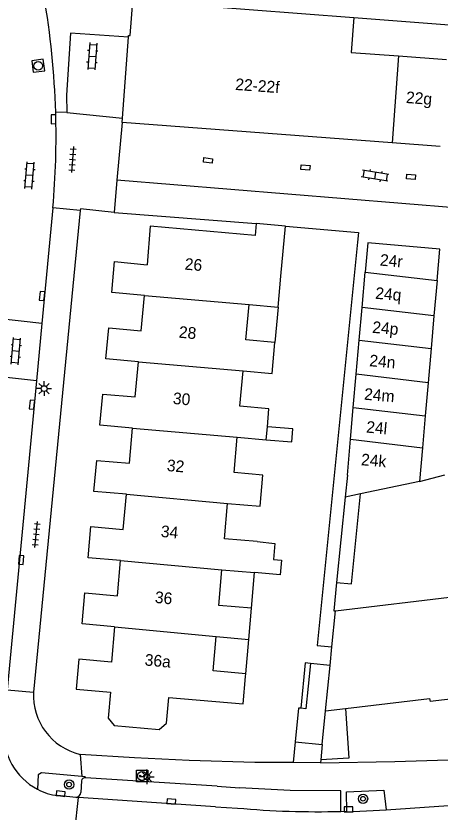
# Model space of a CAD drawing. Extents: x 132998 to 136004, y 396998 to 398512.
# Drawn here: x 133737.1 to 133773.4, y 397345 to 397413.2 of the extents above; entities that cross this region are included whole.
import ezdxf

# ---------------------------------------------------------------- set-up
doc = ezdxf.new("R2010")
doc.units = 0
for name, color, linetype in [('gg-afsc-erfafscheiding', 7, 'Continuous'), ('gg-afsc-hekwerk', 7, 'Continuous'), ('gg-afsc-muur', 7, 'Continuous'), ('gg-anno-huisnummerreeks BGT', 7, 'Continuous'), ('gg-bbg-bijgebouw', 7, 'Continuous'), ('gg-bbg-gedigitaliseerde bebouwing', 7, 'Continuous'), ('gg-bbg-gedigitaliseerde bijgebouw', 7, 'Continuous'), ('gg-bbg-hoofdgebouw', 7, 'Continuous'), ('gg-bbg-luifel en loopbrug', 7, 'Continuous'), ('gg-bbg-tussenscheiding', 7, 'Continuous'), ('gg-knt-verharding', 7, 'Continuous'), ('gg-knt-verharding nz', 7, 'Continuous'), ('gt-grn-weggrens', 7, 'Continuous'), ('gt-symb-boom', 7, 'Continuous'), ('gt-symb-klinker verharding', 7, 'Continuous'), ('gt-symb-kolk', 7, 'Continuous'), ('gt-symb-kolk center center', 7, 'Continuous'), ('gt-symb-laadpunt elektrisch vervoer', 7, 'Continuous'), ('gt-symb-lichtmast', 7, 'Continuous'), ('gt-symb-rioolschacht', 7, 'Continuous'), ('gt-symb-tegel verharding', 7, 'Continuous')]:
    doc.layers.add(name, color=color, linetype=linetype)

# ---------------------------------------------------------------- blocks, each defined once
blk = doc.blocks.new('gt0-RS')
at = {"layer": 'gt-symb-rioolschacht'}
blk.add_lwpolyline([(-0.5, -0.5), (0.5, -0.5), (0.5, 0.5), (-0.5, 0.5)], close=True, dxfattribs=at)
blk.add_circle((0, 0), 0.375, dxfattribs=at)
blk = doc.blocks.new('gt0-KL1')
at = {"layer": 'gt-symb-klinker verharding'}
for p, q in [((-1.15, 0.3), (1.15, 0.3)), ((-1, -0.3), (-1, 0.3)), ((-0.5, 0.3), (-0.5, 0.45)), ((0, -0.3), (0, 0.3)), ((0.5, 0.3), (0.5, 0.45)), ((1, -0.3), (1, 0.3)), ((-1.15, -0.3), (1.15, -0.3)), ((-0.5, -0.45), (-0.5, -0.3)), ((0.5, -0.45), (0.5, -0.3))]:
    blk.add_line(p, q, dxfattribs=at)
blk = doc.blocks.new('gt0-KOLKCC')
at = {"layer": 'gt-symb-kolk center center'}
blk.add_lwpolyline([(-0.375, 0.2), (0.375, 0.2), (0.375, -0.2), (-0.375, -0.2)], close=True, dxfattribs=at)
blk = doc.blocks.new('gt0-KOLK')
at = {"layer": 'gt-symb-kolk'}
blk.add_lwpolyline([(0, 0), (0.375, 0), (0.375, 0.4), (-0.375, 0.4), (-0.375, 0), (0, 0)], dxfattribs=at)
blk = doc.blocks.new('gt0-LMAST')
at = {"layer": 'gt-symb-lichtmast'}
for p, q in [((-0.182, 0.173), (-0.447, 0.438)), ((-0.005, 0.246), (-0.005, 0.621)), ((0.172, 0.173), (0.437, 0.438)), ((-0.255, -0.004), (-0.63, -0.004)), ((-0.182, -0.181), (-0.447, -0.446)), ((-0.005, -0.254), (-0.005, -0.629)), ((0.437, -0.446), (0.172, -0.181)), ((0.245, -0.004), (0.62, -0.004))]:
    blk.add_line(p, q, dxfattribs=at)
blk.add_circle((-0.005, -0.004), 0.25, dxfattribs=at)
blk = doc.blocks.new('gt0-TEG1')
at = {"layer": 'gt-symb-tegel verharding'}
for p, q in [((-1.125, 0), (1.125, 0)), ((-0.9, -0.25), (-0.9, 0.25)), ((-0.45, -0.25), (-0.45, 0.25)), ((0, -0.25), (0, 0.25)), ((0.45, -0.25), (0.45, 0.25)), ((0.9, -0.25), (0.9, 0.25))]:
    blk.add_line(p, q, dxfattribs=at)
blk = doc.blocks.new('gt0-BOOM')
at = {"layer": 'gt-symb-boom'}
for radius in [0.4, 0.2]:
    blk.add_circle((0, 0), radius, dxfattribs=at)
blk = doc.blocks.new('gt0-LEV')
at = {"layer": 'gt-symb-laadpunt elektrisch vervoer'}
blk.add_lwpolyline([(-0.486, 0.501), (0.486, 0.501), (0.486, -0.499), (-0.486, -0.499)], close=True, dxfattribs=at)
for centre, radius in [((0, 0), 0.393), ((-0.186, 0), 0.0566), ((0.186, 0), 0.0566)]:
    blk.add_circle(centre, radius, dxfattribs=at)

msp = doc.modelspace()

# ---------------------------------------------------------------- linework, layer by layer
at = {"layer": 'gg-afsc-erfafscheiding'}
for points in [[(133760.197, 397395.172), (133766.426, 397394.613), (133766.361, 397393.794)], [(133766.361, 397393.794), (133762.904, 397359.258), (133764.16, 397359.148)], [(133764.568, 397364.649), (133764.326, 397362.219), (133764.465, 397362.205)]]:
    msp.add_lwpolyline(points, dxfattribs=at)
at = {"layer": 'gg-afsc-hekwerk'}
msp.add_lwpolyline([(133760.853, 397349.22), (133757.561, 397349.236), (133751.935, 397349.39), (133747.262, 397349.614), (133742.594, 397349.925)], dxfattribs=at)
at = {"layer": 'gg-afsc-muur'}
for p, q in [((133766.038, 397413.049), (133774.205, 397412.43)), ((133771.651, 397373.304), (133773.818, 397373.86))]:
    msp.add_line(p, q, dxfattribs=at)
at = {"layer": 'gg-bbg-bijgebouw'}
for p, q in [((133766.747, 397388.212), (133767.014, 397391.241)), ((133773.168, 397390.515), (133772.901, 397387.485)), ((133766.5, 397385.406), (133766.747, 397388.212)), ((133772.901, 397387.485), (133772.654, 397384.68)), ((133766.243, 397382.489), (133766.5, 397385.406)), ((133772.654, 397384.68), (133772.396, 397381.762)), ((133765.993, 397379.644), (133766.243, 397382.489)), ((133772.396, 397381.762), (133772.146, 397378.918)), ((133765.752, 397376.917), (133765.993, 397379.644)), ((133772.146, 397378.918), (133771.905, 397376.192)), ((133765.482, 397373.848), (133765.752, 397376.917)), ((133771.905, 397376.192), (133771.651, 397373.304))]:
    msp.add_line(p, q, dxfattribs=at)
msp.add_lwpolyline([(133773.168, 397390.515), (133773.404, 397393.194), (133767.234, 397393.737), (133767.014, 397391.241)], dxfattribs=at)
at = {"layer": 'gg-bbg-gedigitaliseerde bebouwing'}
for p, q in [((133752.602, 397414.067), (133766.038, 397413.049)), ((133769.853, 397409.751), (133773.978, 397409.438)), ((133757.678, 397395.397), (133757.588, 397394.368)), ((133760.197, 397395.172), (133757.678, 397395.397)), ((133759.795, 397390.89), (133760.197, 397395.172)), ((133754.742, 397365.742), (133757.524, 397365.497)), ((133757.038, 397359.772), (133757.272, 397362.436)), ((133754.255, 397360.016), (133757.038, 397359.772)), ((133756.77, 397356.6), (133756.789, 397356.824))]:
    msp.add_line(p, q, dxfattribs=at)
for points in [[(133766.038, 397413.049), (133765.811, 397410.057), (133769.853, 397409.751)], [(133755.227, 397371.423), (133758.008, 397371.178), (133758.242, 397373.839), (133755.786, 397374.055), (133756.054, 397377.102)], [(133757.758, 397368.151), (133754.96, 397368.398), (133755.227, 397371.423)], [(133757.758, 397368.151), (133759.275, 397367.999), (133759.153, 397366.619), (133759.837, 397366.559), (133759.726, 397365.303), (133757.524, 397365.497)], [(133764.465, 397362.205), (133774.947, 397363.468), (133774.588, 397366.445), (133777.985, 397366.855), (133778.31, 397363.775)], [(133757.272, 397362.436), (133754.473, 397362.682), (133754.742, 397365.742)], [(133756.789, 397356.824), (133753.997, 397357.069), (133754.255, 397360.016)]]:
    msp.add_lwpolyline(points, dxfattribs=at)
at = {"layer": 'gg-bbg-gedigitaliseerde bijgebouw'}
for p, q in [((133765.482, 397373.848), (133765.293, 397371.947)), ((133771.651, 397373.304), (133766.607, 397372.227)), ((133765.293, 397371.947), (133764.568, 397364.649)), ((133764, 397357.541), (133762.324, 397357.709)), ((133761.021, 397350.986), (133763.337, 397350.765)), ((133763.337, 397350.765), (133763.212, 397349.448))]:
    msp.add_line(p, q, dxfattribs=at)
for points in [[(133758.537, 397376.881), (133760.725, 397376.686), (133760.825, 397377.8), (133758.636, 397377.994)], [(133764.568, 397364.649), (133765.841, 397364.523), (133766.607, 397372.227)], [(133762.324, 397357.709), (133761.937, 397353.823), (133761.496, 397353.867)], [(133761.496, 397353.867), (133761.297, 397353.887), (133761.021, 397350.986)], [(133765.326, 397353.86), (133765.603, 397349.612), (133763.212, 397349.448)]]:
    msp.add_lwpolyline(points, dxfattribs=at)
at = {"layer": 'gg-bbg-hoofdgebouw'}
for p, q in [((133746.236, 397404.415), (133746.74, 397411.37)), ((133746.21, 397404.053), (133746.236, 397404.415)), ((133769.314, 397402.303), (133746.21, 397404.053)), ((133773.439, 397401.99), (133769.314, 397402.303)), ((133759.551, 397388.233), (133759.795, 397390.89)), ((133757.063, 397388.454), (133759.551, 397388.233)), ((133756.054, 397377.102), (133758.537, 397376.881)), ((133764.16, 397359.148), (133764.465, 397362.205)), ((133764, 397357.541), (133764.16, 397359.148)), ((133779.209, 397355.252), (133772.56, 397354.45))]:
    msp.add_line(p, q, dxfattribs=at)
for points in [[(133746.74, 397411.37), (133746.749, 397411.501), (133746.899, 397411.49), (133747.11, 397414.412)], [(133757.588, 397394.368), (133748.609, 397395.156), (133748.33, 397391.87)], [(133748.11, 397389.23), (133745.32, 397389.48), (133745.56, 397392.14), (133748.33, 397391.87)], [(133747.6, 397383.55), (133744.81, 397383.8), (133745.05, 397386.46), (133747.84, 397386.21), (133748.11, 397389.23)], [(133759.287, 397385.209), (133756.794, 397385.43), (133757.063, 397388.454)], [(133756.559, 397382.78), (133759.048, 397382.559), (133759.287, 397385.209)], [(133747.09, 397377.88), (133744.3, 397378.13), (133744.54, 397380.79), (133747.33, 397380.54), (133747.6, 397383.55)], [(133758.636, 397377.994), (133758.774, 397379.535), (133756.29, 397379.756), (133756.559, 397382.78)], [(133746.58, 397372.2), (133743.79, 397372.45), (133744.03, 397375.11), (133746.82, 397374.86), (133747.09, 397377.88)], [(133746.07, 397366.52), (133743.28, 397366.77), (133743.52, 397369.43), (133746.3, 397369.18), (133746.58, 397372.2)], [(133745.55, 397360.836), (133742.77, 397361.1), (133743, 397363.76), (133745.79, 397363.5), (133746.07, 397366.52)], [(133745.55, 397360.836), (133745.28, 397357.83), (133742.49, 397358.08), (133742.26, 397355.5), (133745.19, 397355.244)], [(133750.192, 397354.807), (133756.57, 397354.25), (133756.77, 397356.6)], [(133745.19, 397355.244), (133744.996, 397353.022), (133745.514, 397352.404), (133749.381, 397352.066), (133749.998, 397352.585), (133750.192, 397354.807)], [(133765.326, 397353.86), (133772.528, 397354.716), (133772.56, 397354.45)]]:
    msp.add_lwpolyline(points, dxfattribs=at)
at = {"layer": 'gg-bbg-luifel en loopbrug'}
for p, q in [((133759.551, 397388.233), (133759.287, 397385.209)), ((133757.272, 397362.436), (133757.524, 397365.497)), ((133756.789, 397356.824), (133757.038, 397359.772)), ((133761.021, 397350.986), (133760.853, 397349.22)), ((133763.212, 397349.448), (133763.189, 397349.208)), ((133763.189, 397349.208), (133760.853, 397349.22))]:
    msp.add_line(p, q, dxfattribs=at)
msp.add_lwpolyline([(133762.324, 397357.709), (133761.883, 397357.753), (133761.496, 397353.867)], dxfattribs=at)
at = {"layer": 'gg-bbg-tussenscheiding'}
for p, q in [((133769.853, 397409.751), (133769.314, 397402.303)), ((133767.014, 397391.241), (133773.168, 397390.515)), ((133748.11, 397389.23), (133757.063, 397388.454)), ((133772.901, 397387.485), (133766.747, 397388.212)), ((133766.5, 397385.406), (133772.654, 397384.68)), ((133747.6, 397383.55), (133756.559, 397382.78)), ((133772.396, 397381.762), (133766.243, 397382.489)), ((133765.993, 397379.644), (133772.146, 397378.918)), ((133747.09, 397377.88), (133756.054, 397377.102)), ((133758.537, 397376.881), (133758.636, 397377.994)), ((133765.752, 397376.917), (133771.905, 397376.192)), ((133746.58, 397372.2), (133755.227, 397371.423)), ((133766.607, 397372.227), (133765.293, 397371.947)), ((133746.07, 397366.52), (133754.742, 397365.742)), ((133745.55, 397360.836), (133754.255, 397360.016)), ((133763.612, 397353.656), (133764, 397357.541)), ((133763.337, 397350.765), (133763.612, 397353.656)), ((133763.612, 397353.656), (133765.326, 397353.86))]:
    msp.add_line(p, q, dxfattribs=at)
at = {"layer": 'gg-knt-verharding'}
for p, q in [((133741.463, 397404.9), (133746.236, 397404.415)), ((133746.21, 397404.053), (133745.755, 397399.114)), ((133745.755, 397399.114), (133745.514, 397396.332)), ((133781.078, 397396.203), (133745.755, 397399.114)), ((133742.61, 397396.52), (133738.62, 397355.26)), ((133740.274, 397396.736), (133739.338, 397386.828)), ((133745.514, 397396.332), (133757.678, 397395.397)), ((133739.338, 397386.828), (133735.094, 397387.305)), ((133739.338, 397386.828), (133738.873, 397381.92)), ((133738.873, 397381.92), (133734.934, 397382.356)), ((133738.873, 397381.92), (133736.358, 397355.46)), ((133769.55, 397349.3), (133776.26, 397349.53)), ((133763.189, 397349.208), (133769.55, 397349.3)), ((133742.73, 397347.653), (133742.67, 397346.669)), ((133754.344, 397347.19), (133743.05, 397347.92)), ((133754.344, 397347.19), (133756.245, 397347.059)), ((133768.809, 397345.161), (133774.15, 397345.533)), ((133765.45, 397345.013), (133764.928, 397345.041)), ((133765.45, 397345.013), (133768.809, 397345.161))]:
    msp.add_line(p, q, dxfattribs=at)
for points in [[(133746.74, 397411.37), (133741.779, 397411.713), (133741.435, 397406.381), (133741.463, 397404.9)], [(133745.514, 397396.332), (133742.624, 397396.661), (133742.61, 397396.52)], [(133742.737, 397348.035), (133739.308, 397348.331), (133739.013, 397348.159), (133738.94, 397346.939)], [(133743.05, 397347.92), (133743.048, 397348.008), (133742.737, 397348.035)], [(133764.928, 397345.041), (133764.915, 397346.791), (133760.577, 397346.835), (133756.245, 397347.059)], [(133765.45, 397345.013), (133765.406, 397346.718), (133768.6, 397346.866), (133768.809, 397345.161)], [(133742.25, 397346.232), (133740.911, 397346.367), (133740.689, 397346.398)]]:
    msp.add_lwpolyline(points, dxfattribs=at)
for centre, radius, start, end in [((133670.059, 397402.854), 70.482, 1.68418, 9.84276), ((133670.046, 397402.858), 70.494, 355.01809, 1.68039), ((133743.793, 397354.965), 5.181, 176.74116, 256.62312), ((133741.492, 397351.749), 5.445, 177.14501, 242.04801), ((133743.023, 397347.628), 0.294, 84.6594, 175.02215), ((133741.059, 397350.692), 4.31, 240.54881, 265.07546), ((133742.168, 397346.732), 0.506, 279.36742, 352.90539)]:
    msp.add_arc(centre, radius, start, end, dxfattribs=at)
at = {"layer": 'gg-knt-verharding nz'}
for p, q in [((133742.472, 397346.217), (133742.25, 397346.232)), ((133754.19, 397345.425), (133756.072, 397345.322))]:
    msp.add_line(p, q, dxfattribs=at)
msp.add_lwpolyline([(133754.19, 397345.425), (133750.408, 397345.687), (133742.472, 397346.217)], dxfattribs=at)
msp.add_arc((133762.9, 397420.822), 75.808, 264.83235, 271.53289, dxfattribs=at)
at = {"layer": 'gt-grn-weggrens'}
for p, q in [((133741.463, 397404.9), (133740.51, 397404.925)), ((133742.61, 397396.52), (133740.274, 397396.736)), ((133736.358, 397355.46), (133738.62, 397355.26)), ((133742.594, 397349.925), (133742.737, 397348.035)), ((133742.01, 397342.236), (133742.472, 397346.217))]:
    msp.add_line(p, q, dxfattribs=at)

# ---------------------------------------------------------------- block references
at = {"layer": 'gt-symb-boom'}
for p in [(133741.661, 397347.332), (133766.824, 397346.116)]:
    msp.add_blockref('gt0-BOOM', p, dxfattribs=at)
at = {"layer": 'gt-symb-klinker verharding'}
for p, rotation in [((133743.646, 397409.72), -94.47340645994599), ((133738.274, 397399.523), 85.41237434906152), ((133767.857, 397399.495), 170.62242087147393), ((133737.095, 397384.465), 85.41237434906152)]:
    msp.add_blockref('gt0-KL1', p, dxfattribs=dict(at, rotation=rotation))
at = {"layer": 'gt-symb-kolk'}
for p, rotation in [((133740.525, 397404.332), 91.2030345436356), ((133739.54, 397389.17), 84.7225939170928), ((133738.678, 397379.857), 84.31791506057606), ((133737.356, 397366.592), -95.2774060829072), ((133740.911, 397346.367), -7.1850747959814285), ((133750.408, 397345.687), -3.955037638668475)]:
    msp.add_blockref('gt0-KOLK', p, dxfattribs=dict(at, rotation=rotation))
msp.add_blockref('gt0-KOLK', (133765.579, 397345.015), dxfattribs=at)
at = {"layer": 'gt-symb-kolk center center'}
for p, rotation in [((133753.549, 397400.796), 173.280120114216), ((133761.897, 397400.2), 174.4890230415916), ((133770.941, 397399.386), 175.52659353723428)]:
    msp.add_blockref('gt0-KOLKCC', p, dxfattribs=dict(at, rotation=rotation))
at = {"layer": 'gt-symb-laadpunt elektrisch vervoer'}
msp.add_blockref('gt0-LEV', (133747.917, 397348.076), dxfattribs=at)
at = {"layer": 'gt-symb-lichtmast'}
for p in [(133739.525, 397381.258), (133748.318, 397348.01)]:
    msp.add_blockref('gt0-LMAST', p, dxfattribs=at)
at = {"layer": 'gt-symb-rioolschacht', "rotation": -82.8749836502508}
msp.add_blockref('gt0-RS', (133739.019, 397408.906), dxfattribs=at)
at = {"layer": 'gt-symb-tegel verharding'}
for p, rotation in [((133741.951, 397400.879), -93.89789623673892), ((133738.848, 397368.755), 84.37493990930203)]:
    msp.add_blockref('gt0-TEG1', p, dxfattribs=dict(at, rotation=rotation))

# ---------------------------------------------------------------- texts
at = {"layer": 'gg-anno-huisnummerreeks BGT'}
for s, rotation, p in [('22-22f', 355.8, (133755.86, 397406.841)), ('22g', 355.7, (133770.478, 397405.723)), ('26', 355.1, (133751.528, 397391.449)), ('24r', 355, (133768.242, 397391.797)), ('24q', 355, (133767.845, 397388.955)), ('24p', 355, (133767.588, 397386.037)), ('28', 354.9, (133751.023, 397385.621)), ('24n', 354.9, (133767.336, 397383.179)), ('30', 354.9, (133750.512, 397379.946)), ('24m', 355, (133766.888, 397380.31)), ('24l', 354.9, (133767.069, 397377.492)), ('24k', 355, (133766.627, 397374.698)), ('32', 354.9, (133749.997, 397374.202)), ('34', 354.7, (133749.479, 397368.553)), ('36', 354.7, (133748.971, 397362.904)), ('36a', 354.9, (133748.1, 397357.543))]:
    msp.add_text(s, height=1, rotation=rotation, dxfattribs=at).set_placement(p)

doc.saveas('drawing.dxf')
